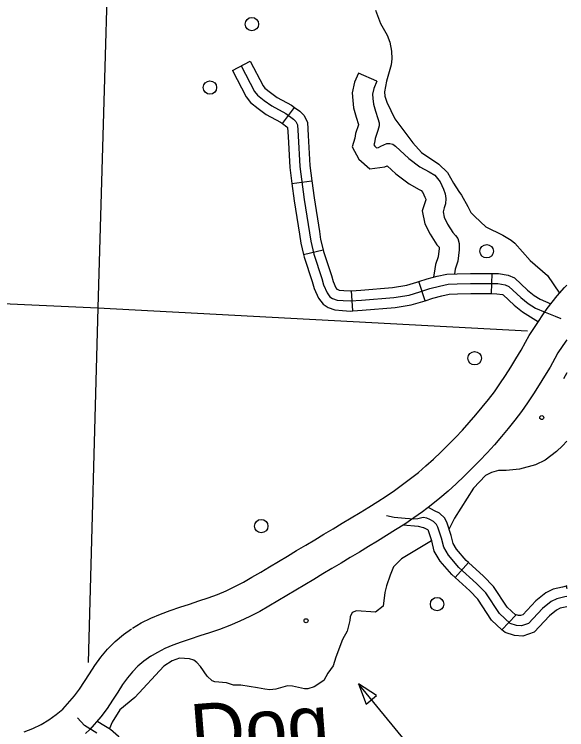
# Model space of a CAD drawing. Extents: x 653372 to 905732, y 627442 to 787275.
# Drawn here: x 901630 to 905732, y 677723 to 683033 of the extents above; entities that cross this region are included whole.
import ezdxf

# ---------------------------------------------------------------- set-up
doc = ezdxf.new("R2010")
doc.units = 0
for name, color, linetype in [('Level 15', 7, 'Continuous'), ('Level 32', 7, 'Continuous'), ('Level 35', 7, 'Continuous'), ('Level 45', 7, 'Continuous'), ('Level 46', 7, 'Continuous'), ('Level 5', 7, 'Continuous'), ('Level 56', 7, 'Continuous'), ('Level 57', 7, 'Continuous'), ('Level 58', 7, 'Continuous')]:
    doc.layers.add(name, color=color, linetype=linetype)

msp = doc.modelspace()

# ---------------------------------------------------------------- linework, layer by layer
at = {"layer": 'Level 15'}
for points in [[(902508.6, 678476.9), (902572.5, 678515.4), (902643.4, 678551.2), (902714.9, 678581.8), (902786.9, 678608.6), (902858.7, 678632.7), (902930, 678655.8), (903000.7, 678678.9), (903070.6, 678702.7), (903138.6, 678727.6), (903203.9, 678754.9), (903268.5, 678785.8), (903332.2, 678818.6), (903395, 678855.4), (903460.9, 678893.7), (903526.2, 678932.5), (903592, 678972), (903658.6, 679012.3), (903726.2, 679052.9), (903793.9, 679093.2), (903861.7, 679133.5), (903929.6, 679174), (903997.4, 679214.5), (904065.2, 679255), (904131.9, 679295.1), (904197.9, 679335.3), (904263.2, 679375.8), (904328.4, 679416.8), (904392.3, 679457.5), (904453.5, 679499.1), (904513.9, 679542.2), (904572.8, 679586.7), (904630.4, 679632.8), (904686.8, 679680.8), (904742.1, 679730.7), (904797, 679782.8), (904851.5, 679836.7), (904905.5, 679891.6), (904958.1, 679946.7), (905008.7, 680002.5), (905057.6, 680059.2), (905105.1, 680116.8), (905151.6, 680174.7), (905195.4, 680232), (905236.6, 680290.8), (905276.8, 680351.3), (905316.1, 680413.3), (905355, 680476.8), (905393.1, 680540.2), (905426.4, 680599.4), (905453.9, 680649.9), (905517.9, 680744.8), (905560.9, 680811), (905588, 680849.1), (905660.3, 680942.9), (905715.3, 681005.6), (905732, 681022.9)], [(905732, 680617.5), (905725.5, 680607.5), (905666.8, 680520.4), (905644, 680478.7), (905608.2, 680415.1), (905567.8, 680347.8), (905527.4, 680281.8), (905485.7, 680215.8), (905442.1, 680150.4), (905396.3, 680084.9), (905347.5, 680021.1), (905298.1, 679959.7), (905247.9, 679898.7), (905195.2, 679837.6), (905140.4, 679777.2), (905084.3, 679718.4), (905027.8, 679660.9), (904970.2, 679604), (904911.1, 679548), (904850.8, 679493.6), (904788.9, 679440.9), (904725.8, 679390.3), (904661.3, 679341.5), (904595.8, 679294.8), (904529, 679249.5), (904461.5, 679206.5), (904395.1, 679164.6), (904328.2, 679123.3), (904260.8, 679082.2), (904193.1, 679041.5), (904125.1, 679000.8), (904057.1, 678960.2), (903989, 678919.7), (903921.3, 678879.3), (903853.9, 678839.2), (903787.2, 678799.1), (903720.5, 678758.8), (903653.8, 678718.7), (903586.9, 678679.1), (903520.5, 678640.5), (903452.2, 678600.4), (903379.2, 678562.8), (903305.8, 678527.7), (903229.5, 678495.8), (903153.5, 678468), (903079.5, 678442.7), (903006.9, 678419.1), (902936.7, 678396.3), (902869.9, 678373.9), (902807.2, 678350.6), (902748.6, 678325.5), (902693.1, 678297.4), (902637.1, 678263.7)], [(901704.5, 677706.4), (901768.5, 677732.3), (901830, 677762.9), (901887.8, 677797.3), (901941.2, 677835.2), (901989.8, 677876.8), (902008.6, 677895.8), (902078.1, 677974.3), (902114.3, 678023.9), (902151.6, 678080), (902189.4, 678138.5), (902229.2, 678199.3), (902273.7, 678260.7), (902323.3, 678320.5), (902378.9, 678377.2), (902440, 678428.7), (902500.9, 678471.8)], [(902644.8, 678268.7), (902592.5, 678231.7), (902548.4, 678194.5), (902508.3, 678153.6), (902470.5, 678108), (902434.2, 678058), (902398.1, 678002.8), (902359.9, 677943.7), (902318.6, 677881.6), (902272.2, 677818), (902190.6, 677725.9), (902159.8, 677694.5)]]:
    msp.add_lwpolyline(points, dxfattribs=at)
at = {"layer": 'Level 32'}
for p, q in [((903249.2, 682615.8), (903381.6, 682684.8)), ((903622.5, 682221.7), (903711, 682342)), ((903691.9, 681776.5), (903839.9, 681796.4)), ((903777.5, 681250.5), (903922.8, 681285.2)), ((905174.7, 680960), (905177.8, 681109.3)), ((904681, 680907.3), (904634.1, 681049.1)), ((904143.5, 680831.8), (904133.7, 680980.9)), ((905003.8, 678963.7), (904903.4, 678853.1)), ((905727.6, 678789), (905732, 678771.3)), ((905353.5, 678574.1), (905251.4, 678465))]:
    msp.add_line(p, q, dxfattribs=at)
for points in [[(903381.6, 682684.8), (903477.2, 682501.5), (903489.7, 682485.7), (903531.8, 682452.9), (903581.5, 682416.3), (903687.5, 682359.4), (903711, 682342)], [(903315.4, 682650.3), (903414.2, 682460.8), (903436.6, 682432.4), (903486.7, 682393.3), (903541.5, 682353), (903647.5, 682296.1), (903702.3, 682255.7), (903721.1, 682238), (903733.3, 682211.8), (903737.4, 682129.8), (903750.3, 681903.2), (903783, 681659), (903822.6, 681411.2), (903830.9, 681348.1), (903854, 681251.8), (903913.4, 681071.3), (903927.1, 681024.4), (903953.4, 680964.6), (903974.1, 680937), (903994.2, 680924.5), (904026.4, 680912.3), (904072.3, 680908.2), (904127.1, 680905.6), (904208, 680910.9), (904448.1, 680930.8), (904561.6, 680949.1), (904640.9, 680972.7), (904715.9, 680997.4), (904786.4, 681015.9), (904850.8, 681029.6), (904919.8, 681032), (905018.9, 681034.5), (905126.5, 681035.7), (905219.4, 681033.8), (905275.6, 681025.1), (905302.4, 681013.4), (905391.1, 680930.1), (905446.8, 680885.4), (905500.8, 680851.5), (905572.9, 680821.3), (905646.7, 680791.4), (905688, 680775.1)], [(903249.2, 682615.8), (903351.3, 682420.1), (903383.5, 682379.1), (903441.5, 682333.8), (903501.5, 682289.7), (903607.5, 682232.8), (903622.5, 682221.7)], [(903711, 682342), (903750.2, 682313.2), (903782.8, 682282.5), (903807.2, 682230), (903812, 682133.8), (903824.7, 681910.3), (903839.9, 681796.4)], [(903622.5, 682221.7), (903654.4, 682198.3), (903659.4, 682193.5), (903662.8, 682125.8), (903675.9, 681896.1), (903691.9, 681776.5)], [(903839.9, 681796.4), (903856.9, 681669.9), (903896.5, 681421.9), (903904.5, 681361.8), (903922.8, 681285.2)], [(903691.9, 681776.5), (903709.1, 681648.2), (903748.7, 681400.4), (903757.4, 681334.5), (903777.5, 681250.5)], [(903777.5, 681250.5), (903782.1, 681231.4), (903842.1, 681049.1), (903856.7, 680998.8), (903888.5, 680926.6), (903922.8, 680881), (903960.9, 680857.2), (904009.6, 680838.9), (904067.2, 680833.7), (904127.8, 680830.8), (904143.5, 680831.8)], [(903922.8, 681285.2), (903925.9, 681272.2), (903984.7, 681093.4), (903997.4, 681050), (904018.2, 681002.6), (904025.4, 680993), (904027.5, 680991.8), (904043.2, 680985.8), (904077.4, 680982.8), (904126.5, 680980.4), (904133.7, 680980.9)], [(904634.1, 681049.1), (904694.7, 681069.1), (904769.1, 681088.6), (904841.7, 681104.1), (904917.5, 681106.6), (905017.5, 681109.2), (905126.9, 681110.4), (905177.8, 681109.3)], [(905177.8, 681109.3), (905225.9, 681108.3), (905296.6, 681097.4), (905344.1, 681076.7), (905440.1, 680986.5), (905490.2, 680946.4), (905535.3, 680918), (905615.2, 680884.5)], [(904133.7, 680980.9), (904202.5, 680985.4), (904439.1, 681005), (904545, 681022.1), (904618.5, 681043.9), (904634.1, 681049.1)], [(904681, 680907.3), (904737.1, 680925.8), (904803.6, 680943.2), (904859.9, 680955.2), (904922, 680957.3), (905020.2, 680959.8), (905126.2, 680961), (905174.7, 680960)], [(905174.7, 680960), (905212.8, 680959.2), (905254.7, 680952.8), (905260.7, 680950.1), (905342.1, 680873.7), (905403.5, 680824.5), (905521.6, 680750.3)], [(904143.5, 680831.8), (904213.6, 680836.4), (904457.1, 680856.7), (904578.3, 680876.2), (904663.2, 680901.4), (904681, 680907.3)], [(905003.8, 678963.7), (904985.6, 678980.1), (904914.1, 679062.7), (904888.5, 679106.4), (904873.2, 679165.4), (904845.5, 679255.8), (904826, 679293.1), (904786.3, 679330.9), (904750.1, 679348.6), (904705.1, 679373.7)], [(905732, 678713.1), (905717.1, 678709.4), (905657.9, 678695.5), (905616.7, 678675), (905552.8, 678624), (905448.5, 678511.7), (905397.5, 678493.9), (905359.2, 678497.4), (905311.8, 678510.8), (905232.3, 678585.2), (905131.1, 678739.5), (905063.4, 678808.7), (904932.1, 678927.8), (904853.1, 679019), (904818.8, 679077.7), (904801.3, 679145.1), (904776.1, 679227.3), (904765.6, 679247.5), (904743.1, 679268.9), (904715.5, 679282.4), (904694.6, 679294), (904666.6, 679298.3), (904627, 679289), (904595.8, 679286.5), (904533.6, 679291.7), (904450.8, 679299.3), (904395, 679311.7)], [(904668.3, 679222), (904632.2, 679230.6), (904515.5, 679240.3)], [(904903.4, 678853.1), (904878.6, 678875.5), (904792.1, 678975.3), (904749.1, 679048.9), (904729.4, 679124.8), (904706.7, 679198.9), (904705.1, 679201.9), (904699.9, 679206.9), (904680.9, 679216.2), (904670, 679222.2), (904669.6, 679222.3), (904668.3, 679222)], [(905353.5, 678574.1), (905289.8, 678633.6), (905189.5, 678786.5), (905115.3, 678862.5), (905003.8, 678963.7)], [(905251.4, 678465), (905174.8, 678536.7), (905072.6, 678692.5), (905011.6, 678754.9), (904903.4, 678853.1)], [(905727.6, 678789), (905699.6, 678782), (905632.4, 678766.2), (905576.3, 678738.4), (905501.9, 678678.9), (905406.4, 678576.1), (905388.2, 678569.8), (905372.9, 678571.2), (905349.6, 678577.7), (905353.5, 678574.1)], [(905732, 678790.1), (905727.6, 678789)], [(905732, 678636.2), (905683.4, 678624.8), (905657.1, 678611.7), (905603.7, 678569.1), (905490.6, 678447.3), (905406.8, 678418.1), (905345.6, 678423.7), (905274.1, 678443.9), (905251.4, 678465)]]:
    msp.add_lwpolyline(points, dxfattribs=at)
at = {"layer": 'Level 35'}
for points in [[(904311.3, 683064.5), (904349.1, 682965.1), (904398, 682877.4), (904417.9, 682826.2), (904430.4, 682758.2), (904434.2, 682701.3), (904429.3, 682658.6), (904392.8, 682536.8), (904378.2, 682458.4), (904382.5, 682426.5), (904396.5, 682381.3), (904454.7, 682257.6), (904590, 682078.6), (904653.2, 682007.9), (904782.7, 681921.2), (904846.1, 681858.1), (904891.9, 681780.8), (904930.4, 681717.2), (904951.3, 681691.2), (904998.3, 681607.5), (905020.7, 681562.8), (905049.9, 681531.3), (905130.5, 681456.4), (905256.8, 681394.9), (905319.4, 681357.6), (905346.7, 681333.1), (905461.1, 681205.3), (905588.5, 681094.8), (905678.7, 680964)], [(905732, 679863.7), (905700.2, 679830.4), (905656.5, 679789.3), (905572.8, 679722.9), (905500.2, 679688), (905381.2, 679656.3), (905283.4, 679646.2), (905224.8, 679646.4), (905174, 679633.4), (905128.8, 679609.8), (905040.1, 679516.1), (904900, 679293.1), (904858.4, 679213.8)], [(904729.3, 679125.3), (904505.5, 678991.8), (904447, 678932.6), (904420.4, 678869.3), (904394.1, 678790.7), (904380.7, 678740.6), (904368.2, 678640.1), (904311.7, 678596), (904170.2, 678604.9), (904138.7, 678593.8), (904123.3, 678560.6), (904120.9, 678534.6), (904101.1, 678455.5), (904068, 678391.6), (904018.6, 678260.8), (903997.6, 678196.6), (903957.6, 678142.5), (903928.5, 678087.6), (903857.8, 678042.2), (903809.6, 678027.3), (903784.6, 678025.9), (903695.4, 678047.7), (903658.5, 678049.4), (903573.3, 678025.3), (903528.3, 678019.3), (903489.5, 678023.1), (903434.9, 678034.2), (903312.1, 678054), (903257.6, 678054.5), (903206.9, 678070.7)], [(903012, 678193), (902986.7, 678222.4), (902963.1, 678238.8), (902931.4, 678248.5), (902855.8, 678255), (902802.5, 678234.2), (902740.9, 678193.7), (902524.6, 677962.1), (902414, 677870.8), (902357.2, 677779.4), (902336.4, 677731.6)], [(903206.9, 678070.7), (903119.2, 678079.1), (903099.5, 678086.5), (903062.3, 678120.2), (903012, 678193)]]:
    msp.add_lwpolyline(points, dxfattribs=at)
at = {"layer": 'Level 45'}
for points in [[(902243.6, 677697.9), (902151.2, 677754.4), (902099.6, 677810.9)], [(902454.7, 677626.2), (902448.3, 677631.7), (902404, 677672.5), (902344.7, 677724.3), (902282.3, 677761.8), (902243.5, 677785.5)]]:
    msp.add_lwpolyline(points, dxfattribs=at)
at = {"layer": 'Level 46'}
for points in [[(904322.6, 682536.1), (904185.6, 682595.5), (904157, 682529.7), (904138.6, 682449.3), (904144.3, 682394.3), (904148.5, 682339.1), (904169.4, 682269.7), (904187.1, 682215.8), (904186.3, 682213.1), (904164.8, 682147.5), (904159.5, 682114.6), (904138.5, 682048.3), (904188.7, 681958.8), (904270, 681887), (904382.5, 681899.8), (904398.2, 681909), (904463.9, 681848.2), (904561.1, 681774.1), (904636.9, 681733.4), (904652.5, 681724.2), (904663.8, 681709.9), (904679.2, 681676.8), (904685.1, 681662), (904685.4, 681660), (904685, 681655.1), (904680.6, 681641.2), (904659.7, 681575.2), (904678.2, 681478.5), (904717.5, 681400.8), (904768.5, 681320.7), (904784.9, 681303.5), (904785.1, 681293.5), (904777.2, 681233.3), (904758.7, 681176.7), (904753.8, 681143.1), (904743, 681081.7)], [(904322.6, 682536.1), (904299.5, 682482.9), (904289.7, 682440.1), (904293.1, 682407.7), (904296.2, 682366.6), (904311.9, 682314.5), (904329.7, 682260.1), (904339.5, 682227.5), (904338.9, 682203.9), (904329.3, 682169.7), (904310.4, 682112.1), (904305.1, 682079.9), (904300.4, 682064.9), (904306.6, 682054), (904319.2, 682042.9), (904334.3, 682044.6), (904351.8, 682054.9), (904395.4, 682073), (904419.1, 682074.5), (904440.5, 682069.5), (904461.6, 682053.8), (904560.1, 681962.7), (904642.3, 681900), (904710.1, 681863.6), (904752.4, 681838.7), (904791.9, 681788.7), (904816.2, 681736.3), (904830.3, 681701.4), (904835.7, 681664.6), (904832.4, 681625.9), (904823, 681596), (904813.5, 681566.2), (904821, 681527.2), (904847.5, 681474.7), (904886.6, 681413.3), (904907.5, 681391.4), (904922.5, 681369.8), (904933.8, 681332.5), (904934.6, 681285.1), (904923.5, 681200.1), (904904.6, 681142.5), (904899.3, 681106.1)]]:
    msp.add_lwpolyline(points, dxfattribs=at)
at = {"layer": 'Level 5'}
for points in [[(902372.7, 685029), (902250.3, 680853.5)], [(899966.3, 680958.7), (902250.3, 680853.5)], [(902250.3, 680853.5), (902179.8, 678223.3)], [(902250.3, 680853.5), (905441.3, 680682.9)]]:
    msp.add_lwpolyline(points, dxfattribs=at)
at = {"layer": 'Level 56'}
msp.add_lwpolyline([(905732, 680371.5), (905709.1, 680327.1)], dxfattribs=at)
for centre in [(903394.1, 682959.8), (903083, 682489.4), (905137.8, 681274.2), (905048.4, 680480.1), (903464, 679234.3), (904769.4, 678655.6)]:
    msp.add_circle(centre, 49.8, dxfattribs=at)
at = {"layer": 'Level 57'}
msp.add_lwpolyline([(904593.9, 677565.3), (904184.8, 678063.1)], dxfattribs=at)
msp.add_lwpolyline([(904242.3, 677913.1), (904320.7, 677977.6), (904184.8, 678063.1)], close=True, dxfattribs=at)
msp.add_circle((903796.8, 678532), 14.9, dxfattribs=at)
at = {"layer": 'Level 58'}
msp.add_circle((905546.8, 680040), 14.9, dxfattribs=at)

# ---------------------------------------------------------------- texts
at = {"layer": 'Level 35'}
msp.add_text('Dog', height=420.58, rotation=4.4781, dxfattribs=at).set_placement((902954, 677490.4))

doc.saveas('drawing.dxf')
